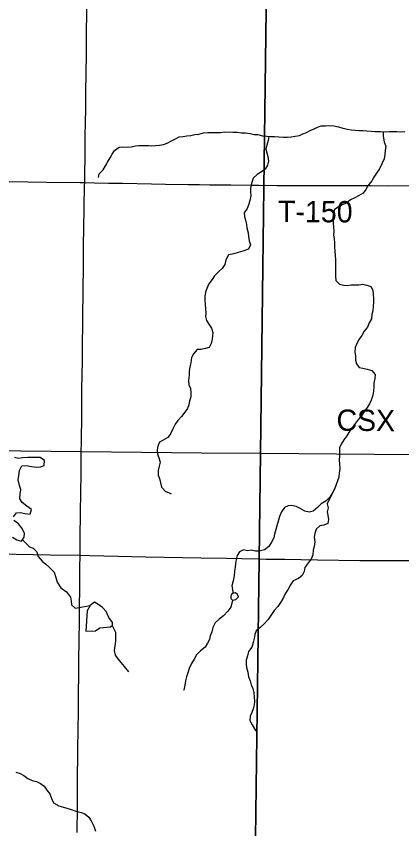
# Model space of a CAD drawing. Extents: x 1874609 to 2204689, y 815661 to 1281160.
# Drawn here: x 2028222 to 2033640, y 1099497 to 1110901 of the extents above; entities that cross this region are included whole.
import ezdxf

# ---------------------------------------------------------------- set-up
doc = ezdxf.new("R2010")
doc.units = 0
for name, color, linetype in [('GM_X_Minor_Lake', 7, 'Continuous'), ('GM_X_Minor_River', 7, 'Continuous'), ('GM_X_Rail_Line', 7, 'Continuous'), ('GM_X_Rail_Line_Text', 7, 'Continuous'), ('GM_X_Township', 7, 'Continuous'), ('GM_X_Township_Road', 7, 'Continuous'), ('GM_X_Township_Road_Text', 7, 'Continuous'), ('GM_X_US_Route', 7, 'Continuous')]:
    doc.layers.add(name, color=color, linetype=linetype)

msp = doc.modelspace()

# ---------------------------------------------------------------- linework, layer by layer
at = {"layer": 'GM_X_Minor_Lake'}
for points in [[(2028185, 1103874), (2028225, 1103930), (2028277, 1103936), (2028345, 1103922), (2028419, 1103914), (2028439, 1103976), (2028371, 1104024), (2028305, 1104076), (2028271, 1104127), (2028276, 1104197), (2028288, 1104257), (2028270, 1104313), (2028248, 1104395), (2028258, 1104455), (2028268, 1104526), (2028302, 1104590), (2028367, 1104596), (2028435, 1104581), (2028511, 1104573), (2028565, 1104575), (2028617, 1104595), (2028621, 1104665), (2028559, 1104706), (2028493, 1104710), (2028443, 1104710), (2028383, 1104706), (2028311, 1104702), (2028260, 1104696), (2028196, 1104706)], [(2028170, 1103589), (2028232, 1103553), (2028298, 1103535), (2028332, 1103589), (2028337, 1103643), (2028307, 1103713), (2028255, 1103776), (2028189, 1103822)], [(2031260, 1102706), (2031308, 1102716), (2031345, 1102750), (2031331, 1102786), (2031305, 1102808), (2031273, 1102802), (2031249, 1102784), (2031237, 1102766)], [(2031237, 1102766), (2031238, 1102734), (2031241, 1102725), (2031246, 1102718), (2031260, 1102706)], [(2029217, 1102557), (2029198, 1102272), (2029336, 1102274), (2029397, 1102316), (2029549, 1102330), (2029575, 1102354), (2029573, 1102390), (2029525, 1102460), (2029487, 1102546), (2029433, 1102603), (2029369, 1102649), (2029323, 1102675), (2029261, 1102631)], [(2029261, 1102631), (2029217, 1102557)]]:
    msp.add_lwpolyline(points, dxfattribs=at)
at = {"layer": 'GM_X_Minor_River'}
for points in [[(2029378, 1108637), (2029390, 1108689), (2029445, 1108747), (2029475, 1108801), (2029505, 1108853), (2029542, 1108913), (2029570, 1108964), (2029601, 1109016), (2029667, 1109064), (2029717, 1109067), (2029771, 1109063), (2029839, 1109069), (2029896, 1109082), (2029946, 1109088), (2030008, 1109087), (2030080, 1109087), (2030130, 1109082), (2030180, 1109086), (2030236, 1109090), (2030290, 1109099), (2030343, 1109119), (2030393, 1109146), (2030459, 1109182), (2030514, 1109210), (2030570, 1109213), (2030620, 1109221), (2030678, 1109226), (2030734, 1109240), (2030786, 1109248), (2030855, 1109263), (2030913, 1109269), (2030971, 1109268), (2031035, 1109272), (2031095, 1109271), (2031153, 1109277), (2031267, 1109276), (2031329, 1109273), (2031390, 1109267), (2031446, 1109263), (2031508, 1109258), (2031564, 1109242), (2031618, 1109241), (2031684, 1109225), (2031746, 1109216), (2031796, 1109212), (2031852, 1109213), (2031912, 1109207), (2031978, 1109202), (2032030, 1109206), (2032084, 1109210), (2032144, 1109217), (2032201, 1109229), (2032251, 1109250), (2032303, 1109272), (2032355, 1109298), (2032408, 1109321), (2032458, 1109345), (2032508, 1109361), (2032568, 1109364), (2032628, 1109366), (2032686, 1109361), (2032752, 1109349), (2032812, 1109330), (2032876, 1109316), (2032928, 1109305), (2032986, 1109301), (2033045, 1109300), (2033097, 1109296), (2033151, 1109294), (2033209, 1109289), (2033265, 1109283), (2033343, 1109286), (2033411, 1109279), (2033469, 1109285), (2033519, 1109283), (2033571, 1109282), (2033623, 1109280), (2033684, 1109285)], [(2033381, 1109282), (2033377, 1109220), (2033392, 1109137), (2033418, 1109073), (2033407, 1109021), (2033403, 1108961), (2033394, 1108899), (2033360, 1108829), (2033329, 1108761), (2033287, 1108697), (2033248, 1108645), (2033218, 1108592), (2033163, 1108522), (2033135, 1108470), (2033098, 1108418), (2033034, 1108383), (2032980, 1108353), (2032921, 1108325), (2032863, 1108280), (2032801, 1108256), (2032748, 1108220), (2032696, 1108191), (2032680, 1108139), (2032673, 1108081), (2032675, 1107994), (2032680, 1107944), (2032684, 1107880), (2032683, 1107828), (2032691, 1107778), (2032693, 1107722), (2032694, 1107658), (2032700, 1107605), (2032705, 1107541), (2032707, 1107489), (2032709, 1107439), (2032708, 1107369), (2032710, 1107313), (2032707, 1107253), (2032715, 1107190), (2032763, 1107140), (2032825, 1107127), (2032879, 1107123), (2032931, 1107131), (2032983, 1107130), (2033037, 1107132), (2033095, 1107139), (2033149, 1107127), (2033207, 1107108), (2033235, 1107056), (2033240, 1106998), (2033242, 1106940), (2033244, 1106890), (2033239, 1106830), (2033235, 1106766), (2033218, 1106714), (2033214, 1106656), (2033183, 1106596), (2033157, 1106536), (2033114, 1106480), (2033078, 1106422), (2033042, 1106370), (2033007, 1106310), (2032985, 1106252), (2032982, 1106188), (2032988, 1106134), (2032991, 1106072), (2033003, 1106022), (2033041, 1105969), (2033091, 1105961), (2033155, 1105948), (2033221, 1105930), (2033266, 1105871), (2033260, 1105815), (2033249, 1105753), (2033247, 1105703), (2033243, 1105639), (2033232, 1105581), (2033208, 1105513), (2033187, 1105461), (2033155, 1105409), (2033116, 1105358), (2033080, 1105300), (2033031, 1105244), (2032989, 1105190), (2032957, 1105136), (2032912, 1105080), (2032866, 1105013), (2032825, 1104955), (2032787, 1104895), (2032764, 1104843), (2032764, 1104781), (2032763, 1104729), (2032761, 1104671), (2032765, 1104617), (2032768, 1104554), (2032762, 1104488), (2032755, 1104430), (2032739, 1104378), (2032712, 1104316), (2032694, 1104262), (2032669, 1104210)], [(2031772, 1109214), (2031763, 1109158), (2031743, 1109090), (2031728, 1109034), (2031746, 1108984), (2031760, 1108931), (2031769, 1108869), (2031753, 1108811), (2031722, 1108755), (2031668, 1108716), (2031608, 1108682), (2031551, 1108628), (2031527, 1108556), (2031514, 1108486), (2031516, 1108436), (2031521, 1108382), (2031507, 1108316), (2031491, 1108264), (2031466, 1108202), (2031426, 1108142), (2031431, 1108092), (2031445, 1108040), (2031456, 1107980), (2031462, 1107930), (2031480, 1107861), (2031485, 1107809), (2031495, 1107747), (2031514, 1107693), (2031488, 1107633), (2031408, 1107603), (2031343, 1107586), (2031279, 1107568), (2031203, 1107551), (2031168, 1107481), (2031156, 1107419), (2031115, 1107361), (2031063, 1107313), (2031010, 1107258), (2030976, 1107204), (2030928, 1107146), (2030901, 1107082), (2030881, 1107028), (2030874, 1106970), (2030874, 1106912), (2030879, 1106858), (2030883, 1106788), (2030885, 1106738), (2030882, 1106688), (2030898, 1106631), (2030931, 1106577), (2030967, 1106521), (2030987, 1106462), (2030978, 1106368), (2030962, 1106310), (2030933, 1106254), (2030881, 1106237), (2030821, 1106223), (2030767, 1106225), (2030714, 1106164), (2030686, 1106110), (2030675, 1106038), (2030661, 1105982), (2030654, 1105914), (2030652, 1105864), (2030645, 1105789), (2030647, 1105729), (2030669, 1105675), (2030674, 1105617), (2030678, 1105561), (2030657, 1105499), (2030649, 1105449), (2030627, 1105397), (2030592, 1105345), (2030546, 1105285), (2030493, 1105225), (2030457, 1105174), (2030424, 1105112), (2030390, 1105042), (2030351, 1104988), (2030287, 1104950), (2030236, 1104925), (2030210, 1104869), (2030204, 1104815), (2030209, 1104757), (2030227, 1104704), (2030244, 1104644), (2030232, 1104588), (2030218, 1104524), (2030215, 1104462), (2030235, 1104412), (2030250, 1104351), (2030264, 1104293), (2030316, 1104235), (2030372, 1104210), (2030400, 1104196)], [(2032669, 1104210), (2032631, 1104153), (2032576, 1104101), (2032506, 1104059), (2032454, 1104008), (2032395, 1103956), (2032337, 1103942), (2032279, 1103955), (2032213, 1103994), (2032155, 1104022), (2032095, 1104033), (2032043, 1104031), (2031991, 1104007), (2031952, 1103945), (2031920, 1103880), (2031907, 1103826), (2031885, 1103750), (2031872, 1103696), (2031852, 1103630), (2031842, 1103578), (2031809, 1103520), (2031773, 1103460), (2031710, 1103410), (2031636, 1103391), (2031584, 1103391), (2031524, 1103408), (2031470, 1103400), (2031414, 1103412), (2031361, 1103383), (2031329, 1103331), (2031314, 1103275), (2031304, 1103219), (2031300, 1103167), (2031289, 1103111), (2031285, 1103049), (2031270, 1102977), (2031254, 1102907), (2031271, 1102801)], [(2032669, 1104210), (2032592, 1104059), (2032604, 1103999), (2032593, 1103947), (2032601, 1103896), (2032609, 1103836), (2032600, 1103782), (2032544, 1103759), (2032488, 1103747), (2032437, 1103703), (2032419, 1103643), (2032411, 1103591), (2032418, 1103523), (2032408, 1103459), (2032397, 1103407), (2032391, 1103343), (2032368, 1103283), (2032324, 1103227), (2032279, 1103163), (2032269, 1103107), (2032242, 1103053), (2032188, 1103008), (2032116, 1102978), (2032077, 1102920), (2032045, 1102860), (2032008, 1102805), (2031980, 1102741), (2031945, 1102687), (2031899, 1102617), (2031846, 1102559), (2031800, 1102490), (2031761, 1102432), (2031703, 1102368), (2031652, 1102320), (2031596, 1102277), (2031577, 1102223), (2031565, 1102165), (2031551, 1102113), (2031532, 1102045), (2031488, 1101985), (2031471, 1101923), (2031453, 1101861), (2031452, 1101809), (2031460, 1101759), (2031475, 1101694), (2031485, 1101628), (2031509, 1101572), (2031522, 1101518), (2031546, 1101467), (2031561, 1101403), (2031567, 1101347), (2031571, 1101285), (2031564, 1101235), (2031552, 1101181), (2031535, 1101129), (2031509, 1101077), (2031505, 1101017), (2031538, 1100956), (2031586, 1100878), (2031608, 1100874)], [(2028309, 1103552), (2028408, 1103453), (2028458, 1103434), (2028514, 1103384), (2028530, 1103316), (2028586, 1103252), (2028638, 1103210), (2028690, 1103165), (2028754, 1103097), (2028780, 1103025), (2028798, 1102957), (2028848, 1102880), (2028930, 1102822), (2028986, 1102748), (2028992, 1102692), (2028998, 1102639), (2029050, 1102591), (2029261, 1102631)], [(2031261, 1102706), (2031236, 1102606), (2031195, 1102550), (2031135, 1102487), (2031076, 1102439), (2031020, 1102387), (2030983, 1102321), (2030969, 1102263), (2030946, 1102204), (2030936, 1102151), (2030911, 1102100), (2030879, 1102044), (2030812, 1101994), (2030754, 1101940), (2030723, 1101879), (2030687, 1101817), (2030654, 1101747), (2030632, 1101687), (2030616, 1101631), (2030601, 1101575), (2030591, 1101511), (2030578, 1101443), (2030572, 1101443)], [(2029569, 1102348), (2029615, 1102255), (2029619, 1102193), (2029615, 1102129), (2029607, 1102063), (2029600, 1102001), (2029612, 1101934), (2029652, 1101880), (2029692, 1101830), (2029740, 1101774), (2029798, 1101700)], [(2028218, 1100289), (2028278, 1100272), (2028330, 1100244), (2028384, 1100200), (2028448, 1100172), (2028508, 1100158), (2028564, 1100134), (2028616, 1100093), (2028654, 1100039), (2028694, 1099989), (2028718, 1099921), (2028748, 1099859), (2028820, 1099820), (2028888, 1099798), (2028982, 1099772), (2029061, 1099744), (2029133, 1099724), (2029185, 1099705), (2029243, 1099659), (2029275, 1099609), (2029315, 1099535), (2029335, 1099464)]]:
    msp.add_lwpolyline(points, dxfattribs=at)
at = {"layer": 'GM_X_Rail_Line'}
msp.add_lwpolyline([(2027010, 1104814), (2029138, 1104793), (2030828, 1104772), (2031663, 1104768), (2033783, 1104748), (2036900, 1104716), (2040073, 1104684), (2041807, 1104669), (2041856, 1104670), (2041939, 1104674)], dxfattribs=at)
at = {"layer": 'GM_X_Township'}
for points in [[(2027656, 1116790), (2029223, 1116749), (2030425, 1116718), (2031808, 1116643), (2031773, 1113852), (2031704, 1108492), (2031636, 1103280), (2031563, 1097593), (2031497, 1092453), (2031469, 1090285), (2031312, 1090289), (2029009, 1090283), (2028602, 1090283), (2025941, 1090283)], [(2031563, 1097593), (2031636, 1103280), (2031704, 1108492), (2031773, 1113852), (2031808, 1116643), (2035129, 1116512), (2037471, 1116420), (2040306, 1116370), (2045570, 1116279), (2050782, 1116223), (2056317, 1116164), (2059092, 1116134), (2059062, 1114191), (2059054, 1113649), (2058978, 1108653), (2058897, 1103161), (2058836, 1098648)]]:
    msp.add_lwpolyline(points, dxfattribs=at)
at = {"layer": 'GM_X_Township_Road'}
for points in [[(2029184, 1108566), (2029186, 1108686), (2029189, 1108932), (2029193, 1109243), (2029195, 1109391), (2029198, 1109621), (2029202, 1109883), (2029205, 1110047), (2029208, 1110425), (2029211, 1110589), (2029212, 1110720), (2029214, 1110901), (2029216, 1111097)], [(2028123, 1108582), (2028647, 1108573), (2029123, 1108567), (2029184, 1108566)], [(2029120, 1103335), (2029122, 1103583), (2029126, 1103927), (2029132, 1104223), (2029135, 1104469), (2029135, 1104633), (2029137, 1104764), (2029137, 1104813), (2029139, 1104895), (2029139, 1104911), (2029139, 1105010), (2029142, 1105223), (2029146, 1105666), (2029152, 1106060), (2029155, 1106372), (2029156, 1106503), (2029159, 1106684), (2029167, 1107406), (2029168, 1107718), (2029171, 1107898), (2029177, 1108226), (2029183, 1108521), (2029184, 1108566)], [(2029184, 1108566), (2029320, 1108564), (2029517, 1108560), (2029714, 1108557), (2030124, 1108549), (2030321, 1108545), (2030632, 1108541), (2030796, 1108539), (2030944, 1108536), (2031091, 1108534), (2031239, 1108533), (2031517, 1108530), (2031635, 1108529), (2031704, 1108528)], [(2031704, 1108528), (2031720, 1108529), (2031888, 1108527), (2032167, 1108527), (2032479, 1108527), (2032676, 1108526), (2032955, 1108526), (2033201, 1108526), (2033447, 1108523), (2033940, 1108524), (2034120, 1108525), (2034547, 1108526), (2034744, 1108527), (2034907, 1108526)], [(2029079, 1099443), (2029080, 1099558), (2029082, 1099689), (2029084, 1099771), (2029084, 1099886), (2029084, 1100050), (2029085, 1100132), (2029088, 1100624), (2029092, 1100886), (2029096, 1101149), (2029099, 1101362), (2029102, 1101690), (2029104, 1101854), (2029107, 1102149), (2029110, 1102395), (2029113, 1102625), (2029116, 1102855), (2029116, 1103002), (2029118, 1103183), (2029120, 1103314), (2029120, 1103335)]]:
    msp.add_lwpolyline(points, dxfattribs=at)
at = {"layer": 'GM_X_US_Route'}
msp.add_lwpolyline([(2027797, 1103360), (2028223, 1103352), (2028699, 1103343), (2029120, 1103335), (2029257, 1103332), (2030045, 1103315), (2030817, 1103300), (2031177, 1103293), (2031391, 1103292), (2031637, 1103286), (2031736, 1103283), (2031998, 1103280), (2032458, 1103271), (2033049, 1103262), (2033377, 1103263), (2034214, 1103264)], dxfattribs=at)

# ---------------------------------------------------------------- texts
at = {"layer": 'GM_X_Rail_Line_Text'}
msp.add_text('CSX', height=299, rotation=359.4698, dxfattribs=at).set_placement((2032722, 1105084))
at = {"layer": 'GM_X_Township_Road_Text'}
msp.add_text('T-150', height=300, rotation=359.719, dxfattribs=at).set_placement((2031901, 1108012))

doc.saveas('drawing.dxf')
